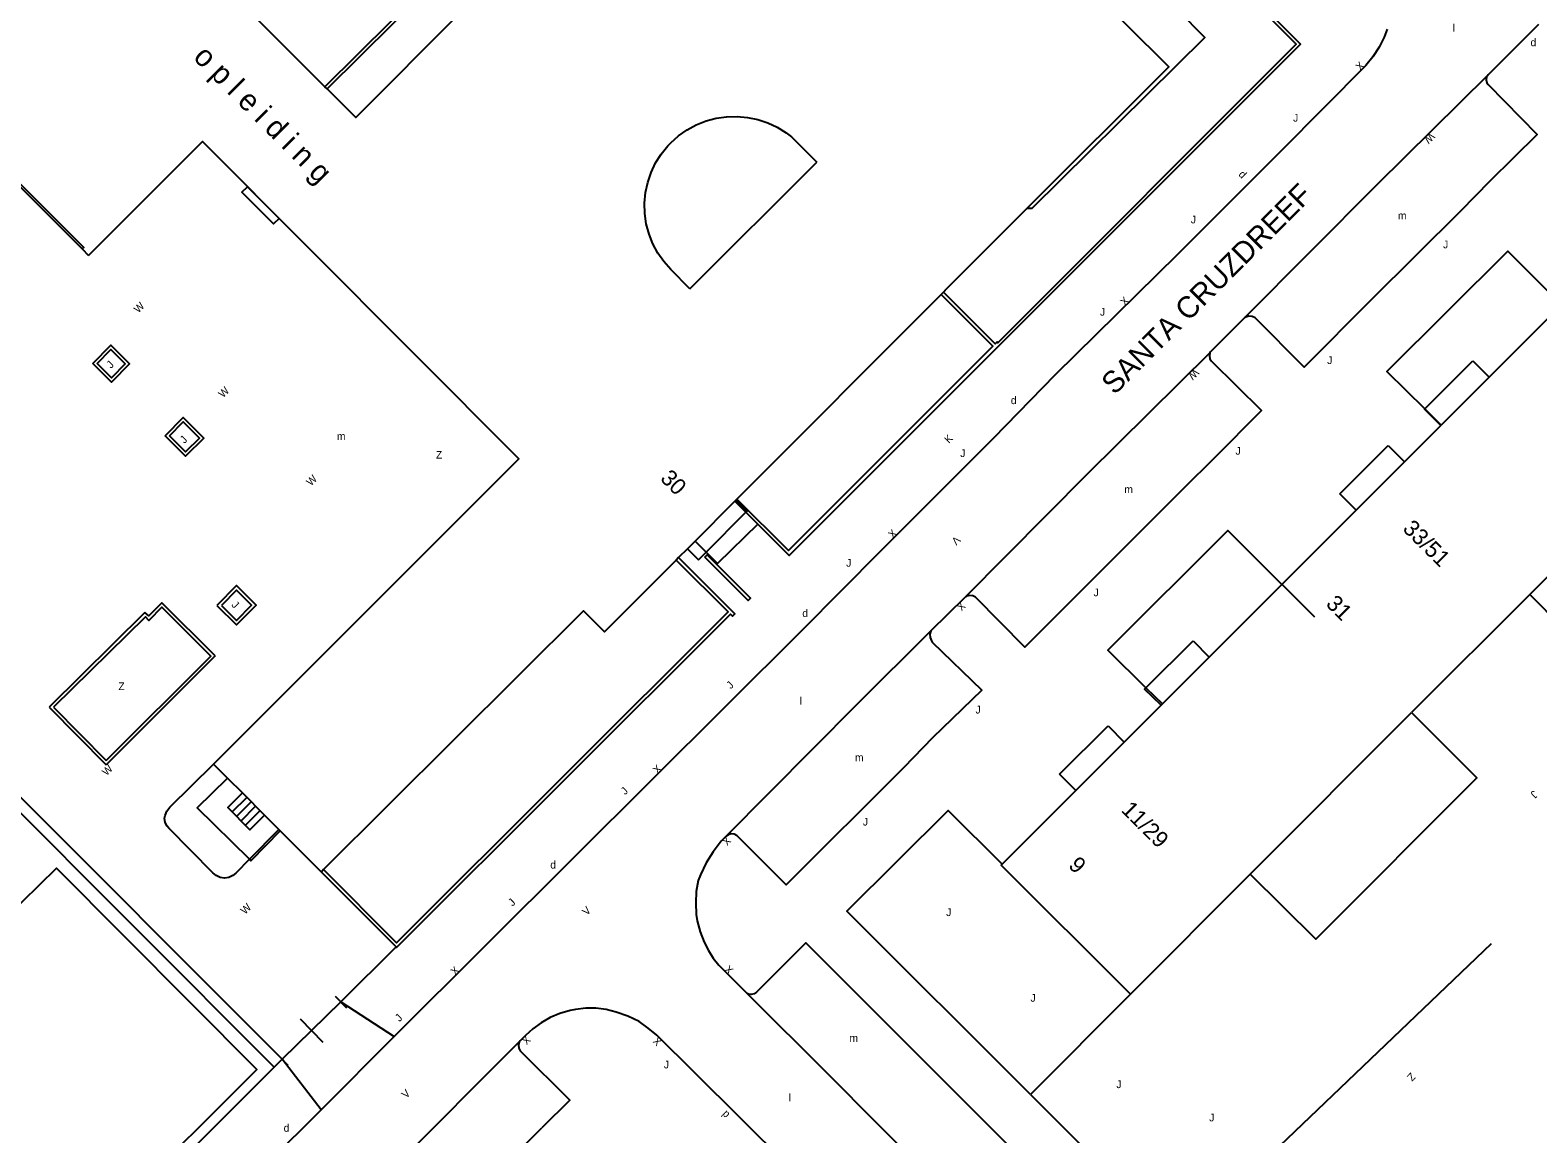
# Model space of a CAD drawing. Extents: x 134999 to 136502, y 457398 to 459002.
# Drawn here: x 135198.2 to 135296.2, y 458719.2 to 458791 of the extents above; entities that cross this region are included whole.
import ezdxf

# ---------------------------------------------------------------- set-up
doc = ezdxf.new("R2010")
doc.units = 0
for name, color, linetype in [('RI_DGTB_15', 7, 'Continuous'), ('RI_DGTB_19', 7, 'Continuous'), ('RI_DGTB_2', 7, 'Continuous'), ('RI_DGTB_28', 7, 'Continuous'), ('RI_DGTB_29', 7, 'Continuous'), ('RI_DGTB_3', 7, 'Continuous'), ('RI_DGTB_30', 7, 'Continuous'), ('RI_DGTB_31', 7, 'Continuous'), ('RI_DGTB_32', 7, 'Continuous'), ('RI_DGTB_35', 7, 'Continuous'), ('RI_DGTB_36', 7, 'Continuous'), ('RI_DGTB_37', 7, 'Continuous'), ('RI_DGTB_4', 7, 'Continuous'), ('RI_DGTB_40', 7, 'Continuous'), ('RI_DGTB_43', 7, 'Continuous'), ('RI_DGTB_45', 7, 'Continuous'), ('RI_DGTB_48', 7, 'Continuous'), ('RI_DGTB_49', 7, 'Continuous'), ('RI_DGTB_5', 7, 'Continuous'), ('RI_DGTB_53', 7, 'Continuous'), ('RI_DGTB_54', 7, 'Continuous'), ('RI_DGTB_55', 7, 'Continuous'), ('RI_DGTB_6', 7, 'Continuous'), ('RI_DGTB_7', 7, 'Continuous')]:
    doc.layers.add(name, color=color, linetype=linetype)

msp = doc.modelspace()

# ---------------------------------------------------------------- linework, layer by layer
at = {"layer": 'RI_DGTB_15'}
msp.add_line((135279.597, 458754.993), (135281.72, 458752.873), dxfattribs=at)
at = {"layer": 'RI_DGTB_19'}
msp.add_line((135269.742, 458728.326), (135263.248, 458721.813), dxfattribs=at)
msp.add_lwpolyline([(135249.724, 458815.733), (135274.579, 458790.573), (135263.322, 458779.43), (135263.003, 458779.433)], dxfattribs=at)
at = {"layer": 'RI_DGTB_2'}
msp.add_line((135257.67, 458774.11), (135263.003, 458779.433), dxfattribs=at)
for points in [[(135263.003, 458779.433), (135272.235, 458788.648), (135263.872, 458796.986), (135261.202, 458794.321)], [(135172.208, 458746.929), (135173.674, 458745.447), (135173.85, 458745.269), (135175.964, 458747.399), (135182.517, 458753.917), (135195.572, 458740.807), (135193.404, 458738.648), (135191.228, 458736.482), (135195.497, 458732.195), (135197.673, 458734.361), (135199.869, 458736.521), (135212.915, 458723.423), (135204.182, 458714.717), (135199.814, 458710.364)]]:
    msp.add_lwpolyline(points, dxfattribs=at)
at = {"layer": 'RI_DGTB_28'}
for points in [[(135244.732, 458759.677), (135244.014, 458760.402)], [(135245.504, 458758.897), (135244.732, 458759.677)], [(135245.504, 458758.897), (135242.883, 458756.34), (135242.141, 458757.081)], [(135242.141, 458757.081), (135241.419, 458757.802)]]:
    msp.add_lwpolyline(points, dxfattribs=at)
at = {"layer": 'RI_DGTB_3'}
for p, q in [((135189.433, 458788.916), (135201.539, 458776.81)), ((135217.487, 458787.214), (135217.345, 458787.356)), ((135201.539, 458776.81), (135201.96, 458776.39)), ((135244.147, 458760.536), (135257.431, 458773.852)), ((135257.431, 458773.852), (135257.572, 458773.993)), ((135241.419, 458757.802), (135244.014, 458760.402)), ((135240.35, 458756.73), (135240.194, 458756.573)), ((135210.094, 458743.299), (135211.013, 458742.378)), ((135211.013, 458742.378), (135211.969, 458741.421)), ((135211.969, 458741.421), (135213.408, 458739.98)), ((135213.408, 458739.98), (135214.333, 458739.053)), ((135214.333, 458739.053), (135214.432, 458738.953)), ((135214.432, 458738.953), (135217.101, 458736.28))]:
    msp.add_line(p, q, dxfattribs=at)
for points in [[(135217.345, 458787.356), (135208.679, 458795.998), (135212.938, 458800.258)], [(135232.868, 458798.932), (135219.344, 458785.362), (135217.487, 458787.214)], [(135210.094, 458743.299), (135229.961, 458763.152), (135209.368, 458783.791), (135201.96, 458776.39)], [(135257.572, 458773.993), (135257.679, 458774.101), (135257.67, 458774.11)], [(135297.774, 458773.164), (135293.08, 458768.471)], [(135293.08, 458768.471), (135289.961, 458765.352)], [(135287.572, 458762.963), (135289.938, 458765.329)], [(135289.938, 458765.329), (135289.961, 458765.352)], [(135284.425, 458759.816), (135287.572, 458762.963)], [(135244.014, 458760.402), (135244.081, 458760.469)], [(135244.081, 458760.469), (135244.147, 458760.536)], [(135279.6, 458754.991), (135284.425, 458759.816)], [(135241.419, 458757.802), (135240.925, 458757.307)], [(135240.194, 458756.573), (135235.53, 458751.898), (135234.166, 458753.263), (135217.252, 458736.436)], [(135240.925, 458757.307), (135240.35, 458756.73)], [(135274.872, 458750.263), (135279.6, 458754.991)], [(135271.818, 458747.209), (135274.872, 458750.263)], [(135269.343, 458744.733), (135271.745, 458747.136)], [(135271.745, 458747.136), (135271.818, 458747.209)], [(135266.196, 458741.586), (135269.343, 458744.733)], [(135261.394, 458736.784), (135266.196, 458741.586)], [(135269.742, 458728.326), (135261.331, 458736.721), (135261.394, 458736.784)], [(135217.252, 458736.436), (135217.14, 458736.318), (135217.101, 458736.28)]]:
    msp.add_lwpolyline(points, dxfattribs=at)
at = {"layer": 'RI_DGTB_31'}
for points in [[(135202.236, 458769.36), (135203.414, 458770.546), (135204.618, 458769.33), (135203.46, 458768.138), (135202.236, 458769.36)], [(135202.519, 458769.361), (135203.414, 458770.262), (135204.338, 458769.329), (135203.458, 458768.423), (135202.519, 458769.361)], [(135206.953, 458764.648), (135208.117, 458765.846), (135209.462, 458764.496), (135208.278, 458763.323), (135206.953, 458764.648)], [(135207.232, 458764.652), (135208.119, 458765.561), (135209.179, 458764.497), (135208.279, 458763.605), (135207.232, 458764.652)], [(135210.311, 458753.624), (135211.585, 458752.352), (135212.863, 458753.634), (135211.589, 458754.906), (135210.311, 458753.624)], [(135210.608, 458753.624), (135211.585, 458752.649), (135212.566, 458753.634), (135211.589, 458754.609), (135210.608, 458753.624)]]:
    msp.add_lwpolyline(points, dxfattribs=at)
at = {"layer": 'RI_DGTB_32'}
for p, q in [((135210.202, 458750.331), (135203.102, 458743.259)), ((135199.394, 458747.001), (135203.102, 458743.259)), ((135199.684, 458746.993), (135203.103, 458743.542)), ((135211.308, 458740.184), (135212.258, 458741.134)), ((135211.596, 458739.896), (135212.546, 458740.846)), ((135211.884, 458739.608), (135212.834, 458740.558)), ((135212.172, 458739.32), (135213.122, 458740.27))]:
    msp.add_line(p, q, dxfattribs=at)
for points in [[(135217.345, 458787.356), (135230.246, 458800.152), (135237.515, 458807.483), (135232.824, 458806.234), (135233.937, 458811.732), (135238.971, 458816.674)], [(135217.487, 458787.214), (135230.388, 458800.011), (135238.008, 458807.695), (135239.86, 458805.862)], [(135212.299, 458780.859), (135214.359, 458778.799), (135214.005, 458778.445), (135211.945, 458780.505), (135212.299, 458780.859)], [(135203.103, 458743.542), (135209.917, 458750.328), (135206.74, 458753.498), (135205.879, 458752.638), (135205.668, 458752.886), (135199.684, 458746.993)], [(135210.202, 458750.331), (135206.74, 458753.781), (135205.891, 458752.933), (135205.627, 458753.163)], [(135205.627, 458753.163), (135199.394, 458747.001)], [(135213.408, 458739.98), (135212.46, 458739.032), (135211.02, 458740.472), (135211.969, 458741.421)]]:
    msp.add_lwpolyline(points, dxfattribs=at)
at = {"layer": 'RI_DGTB_4'}
for p, q in [((135295.727, 458754.34), (135306.141, 458764.725)), ((135295.727, 458754.34), (135288.029, 458746.662)), ((135277.538, 458736.145), (135288.029, 458746.662)), ((135269.742, 458728.326), (135277.538, 458736.145))]:
    msp.add_line(p, q, dxfattribs=at)
msp.add_lwpolyline([(135201.539, 458776.81), (135201.647, 458776.914), (135189.539, 458789.022)], dxfattribs=at)
at = {"layer": 'RI_DGTB_48'}
msp.add_line((135195.514, 458743.16), (135214.559, 458724.102), dxfattribs=at)
for points in [[(135306.141, 458764.725), (135310.39, 458760.496), (135299.971, 458750.043), (135295.727, 458754.34)], [(135288.029, 458746.662), (135292.278, 458742.406), (135281.801, 458731.912), (135277.538, 458736.145)]]:
    msp.add_lwpolyline(points, dxfattribs=at)
at = {"layer": 'RI_DGTB_49'}
msp.add_line((135278.484, 458717.535), (135293.226, 458731.624), dxfattribs=at)
at = {"layer": 'RI_DGTB_5'}
for p, q in [((135247.691, 458784.094), (135249.331, 458782.454)), ((135241.088, 458774.214), (135249.331, 458782.454)), ((135241.088, 458774.214), (135239.84, 458775.475))]:
    msp.add_line(p, q, dxfattribs=at)
for points in [[(135239.833, 458783.706), (135240.341, 458784.162), (135240.898, 458784.555), (135241.498, 458784.881), (135242.132, 458785.134), (135242.792, 458785.311), (135243.467, 458785.41), (135244.149, 458785.43), (135244.829, 458785.369), (135245.498, 458785.23), (135246.145, 458785.013), (135246.763, 458784.722), (135247.342, 458784.361), (135247.691, 458784.094)], [(135239.84, 458775.475), (135239.387, 458775.985), (135238.996, 458776.543), (135238.673, 458777.144), (135238.423, 458777.779), (135238.248, 458778.438), (135238.152, 458779.113), (135238.136, 458779.795), (135238.199, 458780.474), (135238.341, 458781.141), (135238.561, 458781.787), (135238.854, 458782.403), (135239.218, 458782.98), (135239.647, 458783.51), (135239.833, 458783.706)]]:
    msp.add_lwpolyline(points, dxfattribs=at)
at = {"layer": 'RI_DGTB_53'}
for p, q in [((135189.032, 458748.652), (135214.034, 458723.576)), ((135217.101, 458736.28), (135221.971, 458731.402)), ((135218, 458728.21), (135218.746, 458727.448)), ((135214.559, 458724.102), (135218.373, 458727.829)), ((135218.373, 458727.829), (135214.559, 458724.102)), ((135215.721, 458726.728), (135217.211, 458725.203)), ((135210.359, 458705.579), (135230.039, 458725.29)), ((135214.186, 458724.483), (135214.932, 458723.721))]:
    msp.add_line(p, q, dxfattribs=at)
for points in [[(135257.572, 458773.993), (135260.937, 458770.636), (135261.061, 458770.759), (135261.112, 458770.708), (135280.522, 458790.12), (135272.859, 458797.834), (135271.96, 458796.987), (135271.823, 458797.133), (135272.864, 458798.113), (135280.805, 458790.12), (135261.245, 458770.575), (135247.534, 458756.865), (135245.504, 458758.897)], [(135257.431, 458773.852), (135260.796, 458770.494), (135247.494, 458757.193), (135244.147, 458760.536)], [(135240.194, 458756.573), (135243.576, 458753.194), (135222.007, 458731.675), (135217.252, 458736.436)], [(135240.35, 458756.73), (135244.013, 458753.071), (135243.852, 458752.919), (135243.72, 458753.051), (135221.996, 458731.377), (135221.971, 458731.402)], [(135242.064, 458756.752), (135242.21, 458756.905), (135245.033, 458754.086), (135244.879, 458753.94), (135242.064, 458756.752)], [(135221.971, 458731.402), (135218.373, 458727.829)], [(135210.359, 458705.579), (135210.513, 458705.686), (135210.707, 458705.729), (135210.903, 458705.693), (135211.069, 458705.583), (135214.155, 458702.292), (135231.447, 458719.648)]]:
    msp.add_lwpolyline(points, dxfattribs=at)
at = {"layer": 'RI_DGTB_54'}
for p, q in [((135296.293, 458791.419), (135293.015, 458788.142)), ((135256.764, 458751.974), (135258.986, 458754.155)), ((135218.373, 458727.829), (135221.842, 458725.583)), ((135221.842, 458725.583), (135217.086, 458720.801)), ((135217.086, 458720.801), (135214.559, 458724.102))]:
    msp.add_line(p, q, dxfattribs=at)
for points in [[(135286.449, 458791.11), (135286.247, 458790.585), (135285.918, 458789.93), (135285.52, 458789.314), (135285.057, 458788.745), (135279.576, 458783.214), (135272.792, 458776.457), (135264.849, 458768.61), (135260.816, 458764.473), (135253.469, 458757.131), (135248.379, 458752.016), (135233.587, 458737.258), (135221.842, 458725.583)], [(135293.015, 458788.142), (135292.911, 458787.988), (135292.881, 458787.804), (135292.929, 458787.625), (135293.008, 458787.517), (135296.206, 458784.262), (135293.112, 458781.22), (135291.221, 458779.272), (135285.403, 458773.489), (135281.045, 458769.123), (135277.851, 458772.328), (135277.661, 458772.423), (135277.448, 458772.442), (135277.244, 458772.382), (135277.171, 458772.338)], [(135277.171, 458772.338), (135285.797, 458781.001), (135293.015, 458788.142)], [(135297.774, 458773.164), (135294.298, 458776.673), (135286.411, 458768.843), (135288.892, 458766.403)], [(135277.171, 458772.338), (135274.952, 458770.122), (135274.913, 458770.049)], [(135274.913, 458770.049), (135274.875, 458769.857), (135274.916, 458769.665), (135275.024, 458769.511), (135278.258, 458766.3), (135275.15, 458763.162), (135273.248, 458761.291), (135262.877, 458750.915), (135259.664, 458754.15), (135259.486, 458754.25), (135259.283, 458754.275), (135259.086, 458754.22), (135258.986, 458754.155)], [(135274.913, 458770.049), (135266.926, 458762.152), (135258.986, 458754.155)], [(135288.892, 458766.403), (135289.961, 458765.352)], [(135279.6, 458754.991), (135276.077, 458758.496), (135268.278, 458750.718), (135270.753, 458748.264)], [(135256.764, 458751.974), (135256.696, 458751.755), (135256.707, 458751.525), (135256.796, 458751.314), (135256.854, 458751.236), (135260.068, 458748.109), (135256.875, 458745.001), (135254.993, 458743.078), (135247.339, 458735.449), (135244.15, 458738.63), (135243.969, 458738.73), (135243.764, 458738.754), (135243.564, 458738.699), (135243.421, 458738.596)], [(135243.421, 458738.596), (135251.947, 458747.169), (135256.764, 458751.974)], [(135270.753, 458748.264), (135271.818, 458747.209)], [(135263.248, 458721.813), (135251.285, 458733.727), (135257.877, 458740.29), (135261.394, 458736.784)], [(135243.421, 458738.596), (135243.11, 458738.283), (135242.596, 458737.598), (135242.148, 458736.869), (135241.769, 458736.1), (135241.62, 458735.736), (135241.5, 458735.004), (135241.459, 458734.263), (135241.498, 458733.522), (135241.558, 458733.093), (135241.745, 458732.391), (135242.009, 458731.713), (135242.289, 458731.165), (135242.593, 458730.664), (135242.962, 458730.209), (135243.276, 458729.905), (135244.818, 458728.373)], [(135303.776, 458669.398), (135303.672, 458669.559), (135303.641, 458669.749), (135303.69, 458669.935), (135303.792, 458670.07), (135306.932, 458673.244), (135293.389, 458686.929), (135248.63, 458731.674), (135245.409, 458728.465), (135245.259, 458728.349), (135245.074, 458728.304), (135244.887, 458728.338), (135244.818, 458728.373)], [(135303.776, 458669.398), (135294.325, 458678.782), (135279.695, 458693.426), (135265.256, 458707.843), (135250.145, 458723.069), (135244.818, 458728.373)], [(135305.745, 458658.887), (135295.53, 458669.132), (135279.566, 458685.186), (135277.366, 458687.459), (135259.455, 458705.298), (135241.397, 458723.225), (135238.926, 458725.655), (135238.358, 458726.111), (135237.773, 458726.546), (135237.045, 458726.894), (135236.279, 458727.17), (135235.634, 458727.331), (135234.975, 458727.414), (135234.31, 458727.417), (135233.65, 458727.34), (135233.287, 458727.263), (135232.632, 458727.074), (135232.004, 458726.81), (135231.411, 458726.473), (135230.862, 458726.07), (135230.394, 458725.637), (135230.039, 458725.29)], [(135263.248, 458721.813), (135290.462, 458694.686), (135308.418, 458676.691), (135331.853, 458700.049), (135348.479, 458716.694), (135359.771, 458727.929)], [(135230.039, 458725.29), (135229.983, 458725.205), (135229.927, 458725.012), (135229.95, 458724.813), (135230.048, 458724.639), (135233.278, 458721.43), (135231.447, 458719.648)], [(135214.559, 458724.102), (135214.034, 458723.576)], [(135214.034, 458723.576), (135200.736, 458710.262)], [(135217.086, 458720.801), (135210.158, 458713.922), (135205.712, 458709.456), (135205.117, 458708.972), (135204.474, 458708.552), (135203.792, 458708.201), (135203.119, 458707.937), (135202.349, 458707.86), (135201.575, 458707.863), (135200.805, 458707.945), (135200.273, 458708.05), (135199.546, 458708.315), (135198.849, 458708.654), (135198.192, 458709.062), (135197.58, 458709.536)]]:
    msp.add_lwpolyline(points, dxfattribs=at)
at = {"layer": 'RI_DGTB_55'}
msp.add_line((135212.425, 458737.104), (135214.333, 458739.053), dxfattribs=at)
msp.add_lwpolyline([(135212.425, 458737.104), (135211.548, 458736.208), (135211.354, 458736.048), (135211.094, 458735.93), (135210.812, 458735.888), (135210.529, 458735.926), (135210.268, 458736.041), (135210.049, 458736.223), (135207.186, 458739.138), (135207.088, 458739.255), (135206.959, 458739.503), (135206.905, 458739.778), (135206.938, 458739.95), (135207.057, 458740.243), (135207.246, 458740.497), (135210.094, 458743.299)], dxfattribs=at)
at = {"layer": 'RI_DGTB_6'}
for points in [[(135212.425, 458737.104), (135209.038, 458740.464), (135211.013, 458742.378)], [(135214.432, 458738.953), (135212.522, 458737.007), (135212.425, 458737.104)]]:
    msp.add_lwpolyline(points, dxfattribs=at)
at = {"layer": 'RI_DGTB_7'}
for p, q in [((135290.462, 458767.974), (135292.02, 458769.532)), ((135292.02, 458769.532), (135293.08, 458768.471)), ((135283.365, 458760.877), (135286.512, 458764.024)), ((135286.512, 458764.024), (135287.572, 458762.963)), ((135284.425, 458759.816), (135283.365, 458760.877)), ((135240.925, 458757.307), (135241.648, 458756.587)), ((135273.812, 458751.324), (135274.872, 458750.263)), ((135265.136, 458742.647), (135268.283, 458745.794)), ((135268.283, 458745.794), (135269.343, 458744.733)), ((135266.196, 458741.586), (135265.136, 458742.647))]:
    msp.add_line(p, q, dxfattribs=at)
for points in [[(135288.892, 458766.403), (135290.462, 458767.974)], [(135289.938, 458765.329), (135288.874, 458766.385), (135288.892, 458766.403)], [(135244.732, 458759.677), (135244.815, 458759.76), (135244.081, 458760.469)], [(135242.141, 458757.081), (135244.732, 458759.677)], [(135241.648, 458756.587), (135242.141, 458757.081)], [(135270.753, 458748.264), (135273.812, 458751.324)], [(135271.745, 458747.136), (135270.666, 458748.177), (135270.753, 458748.264)]]:
    msp.add_lwpolyline(points, dxfattribs=at)

# ---------------------------------------------------------------- texts
at = {"layer": 'RI_DGTB_29'}
for p in [(135295.768, 458789.999), (135261.961, 458766.717), (135248.397, 458752.869), (135232.003, 458736.504), (135214.657, 458719.383)]:
    msp.add_text('d', height=0.5, dxfattribs=at).set_placement(p)
for rotation, p in [(314.96564, (135276.736, 458781.617)), (135.28412, (135243.697, 458720.535))]:
    msp.add_text('d', height=0.5, rotation=rotation, dxfattribs=at).set_placement(p)
at = {"layer": 'RI_DGTB_30'}
for s, rotation, p in [('X', 44.95359, (135284.688, 458788.374)), ('W', 224.94226, (135289.245, 458784.414)), ('W', 44.98226, (135205.204, 458772.601)), ('X', 44.95359, (135269.377, 458773.076)), ('W', 224.94226, (135273.9, 458769.05)), ('W', 44.98226, (135210.717, 458767.089)), ('K', 44.95359, (135257.93, 458764.118)), ('W', 44.98226, (135216.433, 458761.356)), ('X', 44.95359, (135254.287, 458757.948)), ('V', 224.94226, (135258.38, 458758.171)), ('X', 224.94226, (135258.71, 458753.889)), ('W', 44.98226, (135203.141, 458742.501)), ('X', 44.98226, (135238.974, 458742.632)), ('X', 225.0347, (135243.452, 458738.626)), ('W', 44.98226, (135212.149, 458733.487)), ('V', 44.98226, (135234.375, 458733.415)), ('X', 44.98226, (135225.81, 458729.526)), ('X', 315.18637, (135243.287, 458729.895)), ('X', 225.0347, (135230.419, 458725.668)), ('X', 135.47938, (135239.304, 458725.285)), ('V', 44.98226, (135222.623, 458721.518))]:
    msp.add_text(s, height=0.5, rotation=rotation, dxfattribs=at).set_placement(p)
at = {"layer": 'RI_DGTB_31'}
for p in [(135280.323, 458785.09), (135273.668, 458778.471), (135290.079, 458776.851), (135267.76, 458772.47), (135282.542, 458769.322), (135258.673, 458763.272), (135276.577, 458763.425), (135251.252, 458756.14), (135267.344, 458754.217), (135259.664, 458746.589), (135252.336, 458739.301), (135257.757, 458733.413), (135263.239, 458727.839), (135239.387, 458723.502), (135268.828, 458722.221), (135274.868, 458720.057)]:
    msp.add_text('J', height=0.5, dxfattribs=at).set_placement(p)
for rotation, p in [(44.98226, (135203.424, 458769.004)), (44.98226, (135208.204, 458764.12)), (315.0581, (135211.224, 458753.618)), (44.98226, (135243.742, 458748.153)), (44.98226, (135236.874, 458741.265)), (224.79059, (135295.954, 458741.617)), (44.98226, (135229.548, 458734.019)), (44.98226, (135222.194, 458726.508))]:
    msp.add_text('J', height=0.5, rotation=rotation, dxfattribs=at).set_placement(p)
at = {"layer": 'RI_DGTB_32'}
for p in [(135224.561, 458763.166), (135203.909, 458748.111)]:
    msp.add_text('Z', height=0.5, dxfattribs=at).set_placement(p)
msp.add_text('Z', height=0.5, rotation=225.99804, dxfattribs=at).set_placement((135287.976, 458723.258))
at = {"layer": 'RI_DGTB_35'}
for s, rotation, p in [('30', 315.0244, (135239.1, 458761.816)), ('11/29', 314.9918, (135269.086, 458740.254))]:
    msp.add_text(s, height=1.054, rotation=rotation, dxfattribs=at).set_placement(p)
at = {"layer": 'RI_DGTB_36'}
for s, p in [('33/51', (135287.395, 458758.547)), ('31', (135282.4, 458753.657)), ('9', (135265.652, 458736.645))]:
    msp.add_text(s, height=1.054, rotation=315, dxfattribs=at).set_placement(p)
at = {"layer": 'RI_DGTB_37'}
msp.add_text('SANTA CRUZDREEF', height=1.4, rotation=44.93167, dxfattribs=at).set_placement((135268.705, 458767.265))
at = {"layer": 'RI_DGTB_40'}
msp.add_text('o p l e i d i n g', height=1.39999, rotation=314.97312, dxfattribs=at).set_placement((135208.712, 458789.21))
at = {"layer": 'RI_DGTB_43'}
for s, p in [('l', (135290.701, 458790.939)), ('m', (135287.142, 458778.727)), ('m', (135269.348, 458760.924)), ('l', (135248.228, 458747.167)), ('m', (135251.823, 458743.48)), ('m', (135251.463, 458725.227)), ('l', (135247.509, 458721.361))]:
    msp.add_text(s, height=0.5, dxfattribs=at).set_placement(p)
at = {"layer": 'RI_DGTB_45'}
msp.add_text('m', height=0.5, dxfattribs=at).set_placement((135218.122, 458764.385))

doc.saveas('drawing.dxf')
